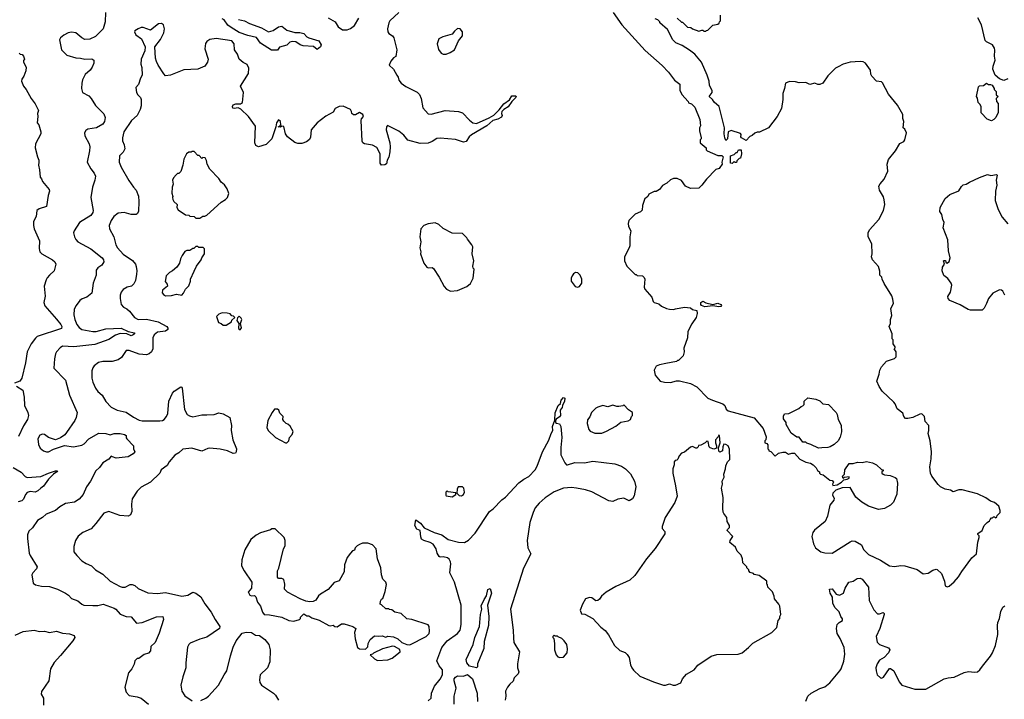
# Model space of a CAD drawing. Extents: x 2220333 to 2384341, y 721037 to 894043.
# Tile 268 of 325: x 2320741 to 2330491, y 823133 to 829865. Entities that reach past the tile are written whole.
import ezdxf

# ---------------------------------------------------------------- set-up
doc = ezdxf.new("R2010")
doc.units = 0

msp = doc.modelspace()

# ---------------------------------------------------------------- linework, layer by layer
at = {"layer": '0CON10XD'}
for points in [[(2321588.8, 829935), (2321587.5, 829845), (2321566, 829775), (2321491.3, 829698.7), (2321435, 829672.5), (2321385, 829668), (2321355, 829684), (2321295, 829735.8), (2321255, 829743.1), (2321220, 829735), (2321177.4, 829712.6), (2321143.8, 829685), (2321136.1, 829663.9), (2321153.8, 829565), (2321207.5, 829515), (2321295, 829486.2), (2321343, 829483), (2321385, 829472.5), (2321455, 829476.2), (2321473.3, 829465), (2321474, 829435), (2321458.8, 829395), (2321438, 829365), (2321387.9, 829322.1), (2321361.5, 829268.5), (2321354.5, 829235), (2321352.4, 829182.4), (2321362.5, 829145), (2321425, 829110), (2321450, 829085), (2321490, 829015), (2321575, 828933.8), (2321587.1, 828895), (2321580, 828855), (2321565, 828831.4), (2321500, 828795), (2321415, 828780.8), (2321395, 828766.2), (2321384, 828745), (2321385.7, 828715), (2321429.2, 828635), (2321433.8, 828605), (2321432.5, 828565), (2321409.2, 828455), (2321445, 828388.8), (2321478.8, 828345), (2321490, 828315), (2321483.8, 828275), (2321460.8, 828205), (2321443.6, 828105), (2321469.5, 827975), (2321464.3, 827955), (2321443.8, 827925), (2321332, 827855), (2321278.6, 827775), (2321274.3, 827755), (2321282.5, 827715), (2321296.8, 827686.8), (2321316.7, 827665), (2321444.3, 827594.3), (2321556, 827505), (2321572, 827485), (2321574.1, 827465.9), (2321553.8, 827435), (2321514.1, 827405.9), (2321498.8, 827385), (2321497.1, 827335), (2321469.4, 827255), (2321456.2, 827155), (2321406.7, 827115), (2321359.7, 827100.3), (2321336.6, 827083.4), (2321299.2, 827035), (2321281.3, 826998.7), (2321277, 826943), (2321286.4, 826895), (2321307.1, 826845), (2321330.5, 826815), (2321357.5, 826795), (2321465, 826776.2), (2321497.4, 826777.4), (2321595, 826801.4), (2321745, 826810), (2321815, 826776.5), (2321876.7, 826765), (2321878, 826755), (2321866, 826744), (2321845, 826733.8), (2321802.3, 826752.3), (2321735, 826758.4), (2321690.8, 826739.2), (2321625, 826696.6), (2321485, 826648.8), (2321275.9, 826624.1), (2321165, 826630), (2321140.8, 826615), (2321105.8, 826575), (2321094.3, 826555), (2321084.2, 826505), (2321080, 826415), (2321195.6, 826295), (2321233.3, 826145), (2321308.6, 825975), (2321300.8, 825925), (2321287.5, 825895), (2321204.5, 825775.5), (2321187, 825753), (2321146.1, 825723.9), (2321095, 825703.8), (2321025, 825728), (2320985, 825756.2), (2320965, 825761.2), (2320939.5, 825750.5), (2320921.4, 825715), (2320925.9, 825655.9), (2320945, 825620), (2320975, 825596.2), (2321005, 825584.2), (2321025, 825584), (2321075, 825611.2), (2321184.1, 825645.9), (2321275, 825634.5), (2321355, 825651.5), (2321378.1, 825665), (2321425.7, 825715), (2321525, 825770.8), (2321595, 825767.6), (2321635, 825751.6), (2321675, 825767.7), (2321735, 825766.7), (2321777.2, 825757.2), (2321794.4, 825745), (2321794.4, 825724.4), (2321802.1, 825712.1), (2321868.8, 825645), (2321868, 825615), (2321879.5, 825585), (2321865.2, 825564.8), (2321814.6, 825535.4), (2321695, 825523.3), (2321658.5, 825535), (2321645, 825541.4), (2321625, 825512.9), (2321563, 825477), (2321531.7, 825428.3), (2321495, 825398), (2321442.5, 825295), (2321400.9, 825239.1), (2321369.1, 825160.9), (2321331.2, 825115), (2321285, 825087.1), (2321195, 825073.1), (2321138.6, 825041.4), (2321095, 825003.8), (2321001.7, 824968.3), (2320965.4, 824934.6), (2320918, 824905), (2320868.3, 824831.7), (2320830, 824800), (2320818.7, 824761.3), (2320817.3, 824725), (2320835, 824582.5), (2320845, 824556.7), (2320913.8, 824445), (2320908, 824425), (2320871.2, 824385), (2320861.2, 824365), (2320873.8, 824285), (2320896.2, 824266.2), (2320955, 824254), (2321035, 824251.4), (2321115, 824222.9), (2321195, 824184), (2321223.3, 824165), (2321255, 824131.2), (2321315, 824108), (2321355, 824074.2), (2321375, 824066), (2321465, 824061.2), (2321515.9, 824064.1), (2321565.8, 824075.8), (2321676.6, 824036.6), (2321693.8, 824025), (2321735, 823976.7), (2321795, 823953.8), (2321845, 823948.8), (2321897.7, 823887.7), (2321955, 823895.7), (2322095, 823951.4), (2322156.7, 823955), (2322165.8, 823925), (2322122.1, 823787.9), (2322082.7, 823697.3), (2322040, 823655), (2322035, 823612.5), (2322015, 823591.2), (2321973.9, 823576.1), (2321921.7, 823538.3), (2321905, 823536.7), (2321880, 823515), (2321875, 823480), (2321852.5, 823435), (2321816.7, 823395), (2321783.3, 823255), (2321793.8, 823205), (2321825, 823170), (2321905, 823158), (2321944.3, 823144.3), (2322016.7, 823085)], [(2323795, 829883.8), (2323863.9, 829843.9), (2323893.3, 829795), (2323937.5, 829765), (2323985, 829764), (2324015, 829776.2), (2324055, 829806.7), (2324100.5, 829879.5)], [(2324494, 829936), (2324406.8, 829853.2), (2324395, 829832.5), (2324381.9, 829775), (2324386, 829745), (2324397.3, 829727.3), (2324431.2, 829705), (2324444.2, 829685), (2324476.2, 829565), (2324465, 829500), (2324443.6, 829486.4), (2324415, 829453.3), (2324400, 829415), (2324442.5, 829375), (2324473.9, 829313.9), (2324490, 829295), (2324496.2, 829265), (2324520, 829235), (2324565, 829202.9), (2324676.7, 829146.7), (2324700, 829125), (2324717.8, 829085), (2324733.4, 828993.4), (2324785, 828933.3), (2324815, 828930), (2324955, 828966.7), (2325085.6, 828954.4), (2325125, 828941.4), (2325195, 828870), (2325227.5, 828845), (2325265, 828837.5), (2325388.3, 828891.7), (2325435, 828918.9), (2325487.9, 828972.1), (2325535, 829032.3), (2325590.4, 829069.6), (2325615, 829111.9), (2325649.2, 829109.2), (2325655.8, 829105), (2325652.5, 829095), (2325614, 829056), (2325578.6, 829001.4), (2325535, 828974.4), (2325515.6, 828955), (2325510.9, 828935), (2325518, 828915), (2325510.4, 828899.6), (2325475, 828878.7), (2325425, 828865.5), (2325365.7, 828814.3), (2325214.5, 828725.5), (2325192.1, 828705), (2325161.9, 828658.1), (2325135, 828652.7), (2325055, 828678.7), (2324905, 828691.2), (2324870.3, 828689.7), (2324825, 828658.8), (2324785, 828641.2), (2324705, 828638.8), (2324585, 828670.8), (2324545, 828721.9), (2324495, 828761.4), (2324384.1, 828815.9), (2324372.5, 828805), (2324370.5, 828775), (2324405.4, 828645), (2324410.4, 828605), (2324407.3, 828555), (2324395.4, 828504.6), (2324378.8, 828475), (2324373.6, 828436.4), (2324355, 828426.2), (2324323, 828423), (2324311.2, 828445), (2324309.5, 828535), (2324277.5, 828597.5), (2324235, 828620.9), (2324155, 828634.4), (2324140, 828645), (2324131.2, 828661.2), (2324123.8, 828866.2), (2324127, 828883), (2324144, 828905), (2324139.2, 828925), (2324105, 828946.7), (2324065, 828921.2), (2324045, 828921.2), (2324031.2, 828935), (2324028, 828955), (2324015.6, 828975.6)], [(2326617.5, 829935), (2326705, 829813.3), (2326935, 829558.8), (2327101.7, 829411.7), (2327165.9, 829345.9), (2327225, 829267.5), (2327276.4, 829226.4), (2327278.3, 829168.3), (2327297.5, 829125), (2327360, 829055), (2327365, 829040), (2327395, 829030), (2327425, 829000), (2327477.5, 828875), (2327482.5, 828815), (2327472.5, 828795), (2327472.5, 828765), (2327490, 828695), (2327490, 828685), (2327480, 828675), (2327480, 828645), (2327540, 828595), (2327540, 828575), (2327550, 828565), (2327655, 828520), (2327695, 828520), (2327707.5, 828505), (2327692.5, 828455), (2327696.7, 828435), (2327675, 828400), (2327668.3, 828391.7), (2327635, 828380), (2327542.5, 828285), (2327496.7, 828225), (2327465, 828197.5), (2327385, 828192.5), (2327335, 828216.7), (2327295, 828272.5), (2327251.7, 828291.7), (2327215, 828292.5), (2327185, 828277.5), (2327150, 828245), (2327105, 828222.5), (2327076.4, 828183.6), (2327045, 828162.5), (2327025, 828162.5), (2326971.7, 828138.3), (2326960, 828115), (2326945, 828100), (2326930, 828095), (2326907.5, 828025), (2326905, 827980), (2326887, 827963), (2326835, 827937.5), (2326772.5, 827875), (2326767.5, 827845), (2326771.2, 827815), (2326792.5, 827775), (2326783.3, 827715), (2326782.5, 827625), (2326777.5, 827605), (2326730, 827515), (2326730, 827475), (2326753.6, 827423.6), (2326835, 827340), (2326845, 827340), (2326855, 827330), (2326907, 827327), (2326925, 827312.5), (2326930, 827295), (2326924, 827215), (2326930, 827195), (2327000, 827115), (2327013.8, 827075), (2327025, 827063.8), (2327069.2, 827049.2), (2327095, 827026.7), (2327145, 827003.3), (2327175, 826996.7), (2327215, 826993.3), (2327235, 827002.5), (2327323.6, 827016.4), (2327385, 827012.5), (2327405, 826993.8), (2327446.7, 826985), (2327448.8, 826955), (2327438.8, 826915), (2327395.9, 826854.1), (2327356.7, 826775), (2327353.3, 826715), (2327318.3, 826611.7), (2327320, 826575), (2327310, 826535), (2327265, 826490), (2327255, 826490), (2327245, 826480), (2327138.3, 826458.3)], [(2327251.7, 829881.7), (2327295, 829840), (2327305, 829840), (2327355, 829790), (2327387, 829787), (2327403, 829773), (2327465, 829750), (2327495, 829760), (2327505, 829760), (2327515, 829750), (2327535, 829750), (2327541.7, 829758.3), (2327555, 829760), (2327605, 829810), (2327655, 829820), (2327668.3, 829831.7), (2327670, 829845), (2327680, 829855), (2327681.7, 829908.3)], [(2330525, 829280), (2330486.2, 829263.8), (2330445, 829278.8), (2330401.2, 829315), (2330378.8, 829375), (2330380, 829405), (2330401.2, 829465), (2330392.5, 829505), (2330398, 829562), (2330394.1, 829584.1), (2330373.3, 829615), (2330313.3, 829645), (2330300.3, 829660.3), (2330264, 829814), (2330229.2, 829885)], [(2324015.6, 828975.6), (2323945, 829007.5), (2323905, 829006.7), (2323865, 828986.7), (2323845, 828947.5), (2323771.2, 828908.8), (2323685, 828842.5), (2323626.7, 828775), (2323619.3, 828700.7), (2323610.7, 828679.3), (2323582.5, 828655), (2323535, 828638.8), (2323495, 828640), (2323465, 828650), (2323392.5, 828705), (2323372.5, 828735), (2323355.9, 828805.9), (2323335, 828810), (2323325, 828800), (2323300, 828805), (2323318.3, 828811.7), (2323327.5, 828822.5), (2323322.5, 828855), (2323305, 828872.5), (2323283.8, 828845), (2323277, 828803), (2323238, 828685), (2323181.9, 828628.1), (2323105, 828607.1), (2323080.5, 828620.5), (2323070, 828645), (2323075, 828810), (2323008, 828905), (2322930.3, 828980.3), (2322905, 828992.9), (2322865, 828986.2), (2322850, 828990), (2322848, 829005), (2322855, 829021.2), (2322882, 829032), (2322927.7, 829032.3), (2322946, 829044), (2322955.7, 829145), (2322926, 829205), (2323005, 829333.3), (2323009.2, 829385), (2322991.7, 829421.7), (2322955, 829440), (2322913.3, 829475), (2322898, 829525), (2322868, 829565), (2322866, 829625), (2322842.5, 829655), (2322685, 829678.8), (2322625, 829668.8), (2322595, 829650), (2322581.2, 829628.8), (2322572.7, 829577.3), (2322606.2, 829475), (2322601.2, 829445), (2322574.1, 829405.9), (2322505.6, 829374.4), (2322365, 829370), (2322235, 829314.2), (2322185, 829310), (2322167.7, 829327.7), (2322112, 829415), (2322095, 829452.5), (2322084.2, 829485), (2322079.2, 829595), (2322135, 829670), (2322166.9, 829735), (2322174.2, 829774.2), (2322163.3, 829815), (2322145, 829826.7), (2322116.4, 829823.6), (2322035, 829762.5), (2321965, 829787.5), (2321945, 829786.2), (2321912.5, 829775), (2321882.5, 829755), (2321877.5, 829745), (2321890, 829715), (2321945.8, 829675.8), (2321982.5, 829595), (2321980, 829555), (2321943.3, 829475), (2321940, 829425), (2321950.7, 829390.7), (2321953.3, 829315), (2321936.7, 829285), (2321916.1, 829223.9), (2321890, 829195), (2321897.5, 829145), (2321910.7, 829120.7), (2321936.7, 829095), (2321943.3, 829075), (2321942.3, 829012.3), (2321932.2, 828975), (2321903.1, 828915), (2321848.9, 828865), (2321772.2, 828755), (2321759.2, 828695), (2321758.8, 828665), (2321776.4, 828626.4), (2321780.8, 828585), (2321766.3, 828553.7), (2321730, 828515), (2321724.3, 828455), (2321744, 828405), (2321822.4, 828272.4), (2321868, 828205), (2321895.7, 828175), (2321917.9, 828117.9), (2321921.4, 828065), (2321915.7, 827965), (2321905, 827941.2), (2321894.1, 827935.9), (2321846.1, 827936.1), (2321775, 827953.8), (2321715, 827948.8), (2321674, 827915), (2321648, 827875), (2321626.2, 827825), (2321628.8, 827795), (2321671.4, 827715), (2321692.5, 827635), (2321708.6, 827605), (2321765, 827543.6), (2321858.3, 827478.3), (2321886.2, 827445), (2321895, 827420), (2321901.4, 827378.6), (2321898.8, 827345), (2321887, 827283), (2321872.1, 827247.9), (2321846.7, 827225), (2321805, 827215.7), (2321765, 827193.8), (2321744, 827165), (2321735.8, 827135), (2321734.3, 827105), (2321746.9, 827045), (2321768.2, 827018.2), (2321801.5, 827001.5), (2321828.3, 826978.3), (2321877.8, 826915), (2321915, 826895.4), (2321995, 826897.1), (2322112.1, 826872.1), (2322197.6, 826827.6), (2322208.3, 826808.3), (2322208, 826795), (2322185, 826781), (2322105, 826770), (2322073.6, 826745), (2322060, 826715), (2322060, 826605), (2322046.5, 826575), (2322024.2, 826555), (2321995, 826545.4), (2321925, 826551.2), (2321825, 826588.1), (2321795, 826588), (2321750, 826520), (2321715, 826497.5), (2321655, 826480.8), (2321565, 826478.8), (2321521.7, 826468.3), (2321476.7, 826435), (2321465, 826417.5), (2321453.9, 826386.1), (2321454, 826365), (2321456.2, 826315), (2321465.8, 826275), (2321490, 826215), (2321515, 826183.3), (2321558.8, 826145), (2321594.2, 826084.2), (2321647.3, 826027.3), (2321705.9, 825995.9), (2321795, 825978.8), (2321867.4, 825927.4), (2321925, 825896.7), (2321955, 825890.4), (2322127.5, 825892.5), (2322155, 825896.4), (2322170, 825905), (2322193.5, 825935), (2322206.2, 825965), (2322219.1, 826085), (2322254.4, 826165), (2322270.8, 826185), (2322335, 826228.8), (2322345.9, 826225.9), (2322348.8, 826215), (2322373.6, 826003.6), (2322399.2, 825955), (2322420.6, 825940.6), (2322455, 825931.1), (2322545, 825950.5), (2322595, 825952.1), (2322665, 825954.5), (2322711.7, 825971.7), (2322755, 825962), (2322820, 825925), (2322839.4, 825845), (2322835.5, 825795), (2322852.2, 825705), (2322887.5, 825615), (2322885.8, 825584.2), (2322878.8, 825571.2), (2322855, 825568.8), (2322797.5, 825595), (2322725, 825610.8), (2322625, 825620), (2322602.7, 825617.3), (2322545, 825590), (2322445, 825621.9), (2322355, 825610.6), (2322315, 825575.7), (2322277.3, 825552.7), (2322220, 825485), (2322199.7, 825450.3), (2322140, 825405), (2322127.5, 825375), (2322036.4, 825283.6), (2321943.9, 825236.1), (2321902.5, 825195), (2321855, 825120), (2321846.7, 825065), (2321850, 824995), (2321838.3, 824961.7), (2321813.6, 824946.4), (2321733.6, 824953.6), (2321625, 824992.5), (2321575, 824976.2), (2321495, 824873.8), (2321447, 824823), (2321365, 824786), (2321319.7, 824750.3), (2321294.3, 824705), (2321276.1, 824646.1), (2321278, 824595), (2321305, 824556.7), (2321356.6, 824506.6), (2321397.3, 824477.3), (2321451.2, 824455), (2321492.5, 824415), (2321565, 824374), (2321636, 824305), (2321735, 824250.8), (2321755, 824244.3), (2321784.3, 824245.7), (2321835, 824270), (2321855, 824270), (2321879.5, 824259.5), (2321915, 824230), (2322009.7, 824189.7), (2322105, 824182.7), (2322185, 824192.3), (2322345, 824154.6), (2322404.6, 824165.4), (2322455, 824195.8), (2322485, 824185.7), (2322535, 824148.8), (2322575, 824078.8), (2322637.6, 823997.6), (2322675, 823923.3), (2322721.2, 823855), (2322720, 823835), (2322595, 823750), (2322525, 823730), (2322429.5, 823690.5), (2322414.2, 823675.8), (2322401.7, 823648.3), (2322385.8, 823495), (2322387.1, 823445), (2322356, 823355), (2322337.5, 823275), (2322347.5, 823215), (2322375, 823168.8), (2322448.3, 823118.3)], [(2322908.1, 829868.1), (2322965.3, 829855.3), (2323015.8, 829825.8), (2323136, 829786), (2323205, 829745.5), (2323250.4, 829759.6), (2323304.4, 829795.6), (2323335, 829799.8), (2323385, 829762.7), (2323465, 829739.5), (2323515, 829737.5), (2323555, 829726.7), (2323585, 829696.2), (2323605, 829686.2), (2323702.5, 829655), (2323726.7, 829615), (2323720, 829595), (2323685, 829570), (2323650, 829600), (2323546.7, 829605), (2323518, 829615), (2323474.5, 829644.5), (2323439.4, 829650.6), (2323415, 829642), (2323385, 829614), (2323315, 829593.8), (2323295, 829563.8), (2323235, 829562.3), (2323125, 829631.2), (2323085, 829689.5), (2323000.1, 829709.9), (2322915, 829738.5), (2322835, 829786.8), (2322802.3, 829812.3), (2322765, 829862.5), (2322746.4, 829875)], [(2329945, 824253.3), (2329993.9, 824296.1), (2330037.5, 824345), (2330069.3, 824400.7), (2330170, 824535), (2330216.7, 824575), (2330229.3, 824690.7), (2330242.5, 824735), (2330241.7, 824751.7), (2330230, 824765), (2330230, 824775), (2330273, 824807), (2330292.5, 824855), (2330320, 824885), (2330345, 824900), (2330350, 824915), (2330365, 824930), (2330375, 824930), (2330385, 824940), (2330395, 824940), (2330405, 824930), (2330418.3, 824941.7), (2330420, 824955), (2330450, 824985), (2330450, 825005), (2330437.5, 825045), (2330395, 825082.5), (2330355, 825097.5), (2330308.3, 825128.3), (2330225, 825170), (2330075, 825208.8), (2330041.7, 825208.3), (2329985, 825190), (2329960, 825205), (2329905, 825213.3), (2329859.3, 825239.3), (2329835, 825262.5), (2329773.9, 825343.9), (2329760, 825375), (2329753.8, 825435), (2329766.2, 825515), (2329769.2, 825585), (2329758.6, 825695), (2329738, 825765), (2329744.3, 825795.7), (2329744, 825845), (2329706.4, 825886.4), (2329700, 825935), (2329675, 825960), (2329655, 825958.8), (2329585, 825926.2), (2329535, 825913.3), (2329514.1, 825914.1), (2329496.7, 825935), (2329485, 825968.8), (2329429.3, 826009.3), (2329410.7, 826060.7), (2329397.7, 826077.7), (2329282.5, 826185), (2329251.7, 826231.7), (2329230, 826285), (2329253.3, 826355), (2329257.5, 826395), (2329273.9, 826426.1), (2329325, 826482.5), (2329405, 826510), (2329420, 826525), (2329420, 826575), (2329400, 826605), (2329410, 826615), (2329410, 826625), (2329390, 826655), (2329390, 826695), (2329380, 826705), (2329380, 826755), (2329352.5, 826825), (2329363, 826857), (2329363.3, 826895), (2329376.7, 826935), (2329367.5, 827005), (2329393.3, 827055), (2329388.3, 827098.3), (2329378.3, 827128.3), (2329303, 827253), (2329282.5, 827295), (2329280, 827315), (2329260, 827335), (2329260, 827375), (2329245, 827420), (2329187.5, 827485), (2329177.5, 827515), (2329182.5, 827545), (2329180, 827645), (2329142.5, 827715), (2329142.5, 827755), (2329157.5, 827785), (2329250, 827885), (2329296.4, 827973.6), (2329307.5, 828035), (2329301.7, 828081.7), (2329295, 828110), (2329256.7, 828175), (2329247.5, 828215), (2329260.7, 828239.3), (2329300, 828285), (2329337.5, 828365), (2329332.5, 828435), (2329345, 828480), (2329415, 828567.5), (2329455, 828637.5), (2329495, 828660), (2329506.7, 828675), (2329521.2, 828745), (2329505, 828780), (2329490, 828795), (2329497.5, 828855), (2329487.5, 828885), (2329487.5, 828925), (2329435, 829017.5), (2329345, 829126.2), (2329285, 829241.2), (2329275, 829248), (2329225, 829256.2), (2329178.8, 829305), (2329170, 829325), (2329166.7, 829365), (2329116, 829436), (2329095, 829446.7), (2329065, 829450), (2328965, 829443.8), (2328895, 829423.8), (2328845, 829398), (2328821.2, 829385), (2328745, 829310), (2328693, 829237), (2328665, 829222.5), (2328645, 829222.5), (2328615, 829236.7), (2328565, 829222.5), (2328525, 829242), (2328458.3, 829238.3), (2328425, 829248), (2328365, 829251.2), (2328325, 829237.5), (2328316.1, 829183.9), (2328296.7, 829135), (2328298.8, 829075), (2328284, 828985), (2328242.3, 828907.7), (2328155, 828793.8), (2328067.5, 828752.5), (2328045, 828750.8), (2328020, 828740), (2327995, 828718.8), (2327971.7, 828708.3), (2327935, 828670), (2327890, 828695), (2327883.3, 828705), (2327886.4, 828726.4), (2327878.3, 828738.3), (2327785, 828768.8), (2327757.5, 828755), (2327748.8, 828685), (2327735, 828670), (2327723.3, 828695), (2327716.7, 828735), (2327720, 828795), (2327666.4, 829006.4), (2327618, 829048), (2327602.5, 829075), (2327570, 829105), (2327597.5, 829145), (2327597.5, 829165), (2327573, 829213), (2327567, 829257), (2327547.5, 829315), (2327492.5, 829445), (2327425, 829522.5), (2327373, 829563), (2327300.7, 829610.7), (2327240, 829635), (2327210, 829665), (2327156.4, 829766.4), (2327080, 829835), (2327080, 829845), (2327060, 829865), (2327033, 829873)], [(2324965, 829523.3), (2325005, 829540), (2325045, 829567.5), (2325086.7, 829655), (2325125.9, 829704.1), (2325126.7, 829745), (2325103.6, 829773.6), (2325075, 829777.5), (2325045, 829752.5), (2325025, 829722.5), (2324930, 829695), (2324892.5, 829675), (2324873.3, 829625), (2324889.3, 829569.3), (2324915, 829532.5), (2324933.6, 829523.6), (2324965, 829523.3)], [(2320735, 829532.5), (2320745, 829522.5), (2320765, 829520), (2320777.5, 829505), (2320787.5, 829475), (2320778.3, 829461.7), (2320776.7, 829445), (2320805.8, 829395), (2320800.3, 829359.7), (2320781.2, 829305), (2320761.2, 829275), (2320758, 829255), (2320778, 829205), (2320806, 829175), (2320853.3, 829085), (2320895, 829032.5), (2320927.5, 828965), (2320916.7, 828935), (2320921.2, 828905), (2320913.8, 828845), (2320928.8, 828825), (2320950, 828755), (2320950, 828735), (2320896, 828635), (2320894, 828595), (2320915.9, 828505.9), (2320931.2, 828475), (2320931.2, 828455), (2320926.7, 828425), (2320937.7, 828377.7), (2320942.5, 828305), (2320955, 828290), (2320965, 828262.5), (2321033.6, 828183.6), (2321037, 828167), (2321021.2, 828125), (2321007.5, 828015), (2320935, 827992.5), (2320908.8, 827975), (2320902.5, 827915), (2320878.6, 827865), (2320878.1, 827825), (2320883.3, 827795), (2320935.6, 827675), (2320932.1, 827597.9), (2320939.2, 827565), (2320958.8, 827545), (2321065, 827485.7), (2321088.6, 827465), (2321097.5, 827445), (2321082.9, 827377.1), (2321034.5, 827335.5), (2321011.3, 827308.7), (2321002.1, 827287.9), (2320984, 827225), (2320993, 827127), (2320980.6, 827065), (2320990.9, 827030.9), (2321105, 826900), (2321146.7, 826845), (2321157.1, 826825), (2321155, 826807.5), (2320914.5, 826725.5), (2320898.3, 826711.7), (2320854.3, 826655), (2320813.8, 826575), (2320799.5, 826465), (2320762, 826315), (2320742.5, 826285), (2320690, 826265)], [(2330365, 828863.3), (2330320.7, 828880.7), (2330263, 828943), (2330262.5, 829005), (2330249.3, 829029.3), (2330232.5, 829045), (2330227, 829087), (2330217.5, 829105), (2330235, 829200), (2330245, 829210), (2330285, 829213.3), (2330315, 829236.7), (2330335, 829223.3), (2330355, 829223.3), (2330372.5, 829215), (2330390, 829185), (2330390, 829175), (2330410, 829155), (2330411.7, 829121.7), (2330430, 829105), (2330410, 829085), (2330412.5, 829055), (2330430, 829035), (2330430, 828945), (2330407.5, 828895), (2330387.5, 828875), (2330365, 828863.3)], [(2322525, 827900), (2322555, 827920), (2322575, 827920), (2322595, 827930), (2322735, 828057.5), (2322780, 828085), (2322800, 828105), (2322812.5, 828145), (2322795, 828190), (2322769.3, 828229.3), (2322737, 828257), (2322713, 828293), (2322623.9, 828383.9), (2322597.5, 828435), (2322591.7, 828471.7), (2322578.3, 828498.3), (2322555, 828500), (2322545, 828490), (2322518.3, 828518.3), (2322505, 828520), (2322468.3, 828558.3), (2322445, 828560), (2322437.5, 828552.5), (2322415, 828552.5), (2322393.9, 828536.1), (2322367.5, 828485), (2322356.4, 828423.6), (2322337, 828363), (2322315, 828340), (2322305, 828340), (2322291.7, 828328.3), (2322265, 828300), (2322253, 828277), (2322260, 828235), (2322250, 828205), (2322247, 828147), (2322257.5, 828115), (2322252.5, 828105), (2322257.5, 828085), (2322267.5, 828065), (2322300, 828035), (2322297.5, 828005), (2322310.5, 827980.5), (2322383, 827933), (2322415, 827930), (2322425, 827920), (2322467, 827917), (2322485, 827900), (2322525, 827900)], [(2327795, 828440), (2327780, 828445), (2327780, 828515), (2327815, 828530), (2327835, 828550), (2327845, 828550), (2327860, 828575), (2327885, 828577.5), (2327890, 828535), (2327880, 828495), (2327865, 828490), (2327841.7, 828468.3), (2327838.3, 828451.7), (2327825, 828450), (2327815, 828460), (2327795, 828440)], [(2330245, 828302.5), (2330325, 828332.5), (2330357, 828323), (2330415, 828330), (2330420, 828325), (2330410, 828275), (2330417.5, 828225), (2330403.3, 828165), (2330402, 828075), (2330430, 827985), (2330469.3, 827909.3), (2330525, 827842)], [(2330495, 827136.7), (2330477.1, 827175), (2330465, 827187.5), (2330445, 827189.4), (2330377.1, 827155), (2330335.6, 827105), (2330314.3, 827054.3), (2330292.9, 827007.1), (2330272.4, 826987.6), (2330155, 826989.3), (2330134.2, 826994.2), (2330055, 827040), (2329953.3, 827085), (2329933.8, 827105), (2329933.6, 827123.6), (2329958.8, 827165), (2329970, 827235), (2329966.2, 827255), (2329931.2, 827301.2), (2329891.7, 827331.7), (2329877, 827377), (2329880, 827415), (2329900, 827445), (2329890, 827475), (2329895, 827480), (2329908.3, 827478.3), (2329911.7, 827461.7), (2329925, 827452.5), (2329945, 827470), (2329956.7, 827505), (2329937, 827577), (2329933, 827683), (2329886.7, 827805), (2329896.2, 827855), (2329881.2, 827885), (2329872.5, 827935), (2329853.3, 827965), (2329857.5, 828005), (2329906.4, 828093.6), (2329953.3, 828135), (2330041.7, 828168.3), (2330066.4, 828213.6), (2330085, 828230), (2330115, 828236.7), (2330145, 828256.7), (2330245, 828302.5)], [(2325007, 827177), (2325075, 827183.3), (2325168.3, 827221.7), (2325205, 827252.5), (2325230, 827305), (2325240, 827395), (2325230, 827405), (2325227.5, 827425), (2325236.7, 827475), (2325222.5, 827545), (2325227.5, 827615), (2325217.5, 827635), (2325175, 827690), (2325170, 827705), (2325127, 827747), (2325025, 827750), (2324935, 827797.5), (2324892.5, 827835), (2324855, 827853.3), (2324785, 827843.3), (2324743, 827827), (2324712.5, 827795), (2324703.3, 827715), (2324713.6, 827663.6), (2324703.3, 827605), (2324712.5, 827565), (2324710, 827545), (2324743, 827453), (2324773, 827413), (2324785, 827407.5), (2324825, 827410), (2324839.3, 827399.3), (2324896.1, 827316.1), (2324943.9, 827223.9), (2324967.5, 827195), (2325007, 827177)], [(2322185, 827130), (2322245, 827132.5), (2322295, 827147.5), (2322345, 827137.5), (2322362.5, 827155), (2322383.6, 827196.4), (2322415, 827230), (2322432.5, 827275), (2322432.5, 827295), (2322467.5, 827375), (2322492.5, 827425), (2322537.5, 827485), (2322543, 827507), (2322570, 827545), (2322570, 827595), (2322558.3, 827608.3), (2322515, 827610), (2322505, 827620), (2322485, 827620), (2322465, 827600), (2322455, 827600), (2322425, 827580), (2322395, 827580), (2322375, 827567.5), (2322349.3, 827530.7), (2322332.5, 827495), (2322323.3, 827455), (2322297.5, 827415), (2322255, 827377.5), (2322225, 827362.5), (2322191.7, 827328.3), (2322182.3, 827272.3), (2322200, 827245), (2322203, 827227), (2322155, 827187.5), (2322150.7, 827160.7), (2322165, 827142.5), (2322185, 827130)], [(2326265, 827216.2), (2326285, 827223.3), (2326307.5, 827255), (2326307.5, 827295), (2326290, 827335), (2326267, 827357), (2326245, 827360), (2326223.6, 827346.4), (2326213.3, 827326.7), (2326202.5, 827305), (2326202.5, 827275), (2326241.7, 827221.7), (2326265, 827216.2)], [(2327665, 827019.4), (2327605, 827030.6), (2327525, 827021.5), (2327493.3, 827035), (2327486.7, 827045), (2327487, 827063), (2327505, 827078), (2327535, 827061.4), (2327605, 827045.6), (2327655, 827058.1), (2327683.8, 827045), (2327689.2, 827035), (2327685, 827022.9), (2327665, 827019.4)], [(2322785, 826840), (2322838.3, 826871.7), (2322841.7, 826888.3), (2322870, 826915), (2322858.3, 826928.3), (2322841.7, 826931.7), (2322825, 826950), (2322795, 826957.5), (2322745, 826960), (2322711.7, 826948.3), (2322690, 826925), (2322710, 826865), (2322737, 826857), (2322755, 826840), (2322785, 826840)], [(2322925, 826793.3), (2322936.1, 826813.9), (2322927.5, 826855), (2322940, 826895), (2322935, 826910), (2322915, 826930), (2322898.3, 826911.7), (2322892.5, 826885), (2322910, 826855), (2322907.5, 826805), (2322925, 826793.3)], [(2327138.3, 826458.3), (2327075, 826447.5), (2327045, 826432.5), (2327023.3, 826395), (2327034.1, 826344.1), (2327082.5, 826285), (2327125, 826273.3), (2327185, 826270), (2327243.6, 826286.4), (2327275, 826286.7), (2327385, 826262.5), (2327445, 826227.5), (2327555, 826117.5), (2327600, 826095), (2327705, 826060), (2327723, 826043), (2327737.5, 826007.5), (2327755, 825990), (2328015, 825922.5), (2328102.5, 825815), (2328131.7, 825731.7), (2328130, 825705), (2328120, 825695), (2328120, 825675), (2328138.3, 825668.3), (2328150, 825655), (2328150, 825615), (2328160, 825605), (2328160, 825595), (2328178.3, 825588.3), (2328221.7, 825541.7), (2328255, 825570), (2328298.3, 825581.7), (2328325, 825580), (2328355, 825560), (2328388.3, 825571.7), (2328415, 825570), (2328465, 825512.5), (2328525, 825482.5), (2328571.7, 825471.7), (2328600, 825455), (2328627.5, 825425), (2328640.7, 825400.7), (2328660, 825385), (2328660, 825375), (2328670, 825365), (2328697, 825357), (2328763, 825303), (2328785, 825300), (2328800, 825285), (2328790, 825265), (2328792.5, 825252.5), (2328835, 825256.7), (2328880, 825285), (2328901.7, 825308.3), (2328933.6, 825313.6), (2328956.4, 825323.6), (2328955, 825337.5), (2328905, 825330), (2328895, 825320), (2328890, 825345), (2328910, 825365), (2328913, 825407), (2328955, 825470), (2328995, 825467.5), (2329037, 825483), (2329085, 825480), (2329125, 825487.5), (2329187, 825477), (2329225, 825457.5), (2329275, 825410), (2329290, 825405), (2329290, 825395), (2329280, 825385), (2329280, 825375), (2329290, 825365), (2329305, 825357.5), (2329360.5, 825350.5), (2329411.7, 825331.7), (2329425, 825320), (2329432.5, 825275), (2329426.7, 825165), (2329393.6, 825086.4), (2329365, 825057.5), (2329305, 825022.5), (2329245, 825013.3), (2329145, 825047.5), (2329080, 825085), (2329022.5, 825135), (2328965, 825230), (2328885, 825226.7), (2328822.5, 825205), (2328792.5, 825175), (2328790, 825155), (2328807.5, 825125), (2328802.5, 825105), (2328763.3, 825055), (2328741.7, 824948.3), (2328717.5, 824895), (2328612.3, 824807.7), (2328596.7, 824785), (2328586.2, 824745), (2328602.2, 824672.2), (2328622.6, 824632.6), (2328674.4, 824594.4), (2328714.3, 824584.3), (2328785, 824582), (2328965, 824693.8), (2328985, 824703.8), (2329015, 824698.8), (2329076.7, 824665), (2329096.4, 824616.4), (2329145, 824566.7), (2329265, 824512), (2329355, 824455.8), (2329405, 824448.6), (2329465, 824458.6), (2329505, 824454.3), (2329629.5, 824419.5), (2329686.1, 824376.1), (2329737.3, 824382.7), (2329785, 824413.8), (2329815, 824422.5), (2329825, 824420), (2329870.7, 824380.7), (2329900, 824305), (2329907, 824257), (2329925, 824247.5), (2329945, 824253.3)], [(2320707.5, 826235), (2320773.3, 826195), (2320785.7, 826125.7), (2320789.2, 826045), (2320820, 825975), (2320826.7, 825945), (2320817.8, 825905), (2320777.9, 825842.1), (2320730, 825735)], [(2324785, 823118.8), (2324813.8, 823145), (2324818, 823195), (2324849.2, 823265), (2324905, 823332.5), (2324926.8, 823376.8), (2324927.8, 823425), (2324895, 823465.8), (2324872.9, 823515), (2324922.5, 823645), (2324975, 823712.9), (2325075.5, 823784.5), (2325101.3, 823818.7), (2325111.1, 823875), (2325112.2, 824065), (2325048, 824295), (2325000.8, 824385), (2325010, 824475), (2325006.5, 824496.5), (2324995, 824520), (2324976.2, 824535), (2324935, 824544.2), (2324905, 824542), (2324895, 824548.8), (2324875, 824580), (2324866.5, 824625), (2324835, 824668.9), (2324805, 824687.3), (2324743.8, 824705), (2324720.6, 824720.6), (2324711.7, 824741.7), (2324706, 824805), (2324675, 824820), (2324654.4, 824855), (2324665, 824910), (2324709.7, 824879.7), (2324745, 824832.5), (2324845, 824786.9), (2324921.7, 824761.7), (2324985, 824716.2), (2325085, 824688.6), (2325145, 824687.5), (2325185, 824710), (2325250.9, 824779.1), (2325394.7, 824995.3), (2325429.7, 825020.3), (2325515, 825110), (2325551.2, 825135), (2325685, 825276), (2325733.8, 825315), (2325781.1, 825338.9), (2325845, 825406), (2325865, 825443.8), (2325916.5, 825583.5), (2325980.7, 825699.3), (2326004.2, 825765), (2326021.2, 825795), (2326017.5, 825835), (2326041.7, 825898.3), (2326045, 825972.5), (2326073.8, 826045), (2326097, 826063), (2326101.2, 826095), (2326125, 826122.5), (2326140, 826115), (2326136.2, 826085), (2326116.7, 826045), (2326113.3, 826025), (2326093, 825997), (2326096.2, 825945), (2326085, 825930), (2326051.7, 825908.3), (2326047, 825893), (2326047.5, 825875), (2326055, 825867.5), (2326085, 825863.3), (2326098.6, 825835), (2326109.5, 825725), (2326099.1, 825629.1), (2326100.8, 825555), (2326138.6, 825475), (2326155, 825455.8), (2326165, 825454.3), (2326237.5, 825477.5), (2326333.1, 825476.9), (2326415, 825493.1), (2326635, 825465.8), (2326701.3, 825441.3), (2326740, 825415), (2326788.3, 825368.3), (2326830.5, 825295), (2326843.6, 825236.4), (2326825, 825147.5), (2326809.7, 825120.3), (2326775, 825100), (2326725, 825125.8), (2326665, 825116), (2326615.9, 825094.1), (2326575, 825100), (2326405, 825187.1), (2326345, 825206.9), (2326254.3, 825225.7), (2326205, 825230.4), (2326125, 825226.2), (2326035, 825188.8), (2325945, 825129.5), (2325885, 825075.6), (2325845, 825029.2), (2325824.4, 824985), (2325792.9, 824885), (2325767.1, 824705), (2325772, 824635), (2325803.3, 824575), (2325728.3, 824431.7), (2325600, 824025), (2325627.5, 823817.5), (2325631.7, 823738.3), (2325633.8, 823695), (2325691.2, 823605), (2325669.2, 823485), (2325670, 823445), (2325684.2, 823405), (2325677.5, 823385), (2325637.5, 823345), (2325627.5, 823312.5), (2325594, 823285), (2325572, 823255), (2325552.5, 823215), (2325554.2, 823165.8), (2325548, 823125)], [(2328650.7, 825620.7), (2328575, 825657.5), (2328535, 825670), (2328525, 825680), (2328495, 825680), (2328458.3, 825728.3), (2328435, 825730), (2328380.7, 825770.7), (2328330, 825855), (2328330, 825875), (2328303, 825913), (2328303, 825937), (2328315, 825960), (2328357, 825963), (2328457, 826013), (2328480, 826035), (2328495, 826040), (2328510, 826055), (2328510, 826085), (2328545, 826120), (2328625, 826107.5), (2328665, 826090), (2328695, 826060), (2328750, 826055), (2328827.5, 825975), (2328837.5, 825955), (2328846.7, 825905), (2328875, 825850), (2328878.3, 825781.7), (2328865, 825730), (2328845.8, 825694.2), (2328805, 825656.7), (2328765.9, 825634.1), (2328743.6, 825626.4), (2328685, 825623.3), (2328650.7, 825620.7)], [(2323385, 825672.5), (2323407, 825693), (2323413, 825727), (2323440, 825755), (2323450, 825785), (2323419.3, 825839.3), (2323395, 825860), (2323380, 825865), (2323355, 825890), (2323347.5, 825905), (2323350, 825935), (2323317, 825967), (2323306.4, 825996.4), (2323295, 826006.7), (2323265, 826006.7), (2323240, 825975), (2323196.7, 825895), (2323187.5, 825825), (2323202.5, 825795), (2323275, 825727.5), (2323373, 825673), (2323385, 825672.5)], [(2326435, 825768.8), (2326505, 825771.2), (2326551.7, 825788.3), (2326645, 825840), (2326695, 825880), (2326765, 825893.3), (2326790, 825905), (2326800, 825935), (2326810, 825945), (2326810, 825975), (2326770.7, 826000.7), (2326725, 826050), (2326715, 826040), (2326675, 826032.5), (2326655, 826032.5), (2326615, 826047.5), (2326565, 826031.2), (2326515, 826042), (2326465, 826028), (2326445, 826016), (2326404.3, 825975.7), (2326387, 825933), (2326365, 825902.5), (2326359.2, 825865), (2326376.2, 825805), (2326389.5, 825789.5), (2326435, 825768.8)], [(2327117, 823273), (2327136.4, 823273.6), (2327175, 823287.5), (2327213.6, 823273.6), (2327235, 823273.3), (2327287.5, 823295), (2327303.3, 823335), (2327345, 823382.5), (2327420, 823425), (2327457, 823473), (2327588.3, 823561.7), (2327645, 823576), (2327855, 823580), (2327896.1, 823593.9), (2327957.5, 823645), (2327999.3, 823690.7), (2328190, 823795), (2328240, 823845), (2328252.5, 823915), (2328267.5, 823935), (2328267.5, 823955), (2328277.5, 823975), (2328267.5, 824055), (2328260, 824075), (2328215, 824130), (2328212.5, 824155), (2328197, 824197), (2328150, 824245), (2328147, 824267), (2328140, 824275), (2328140, 824305), (2328065, 824360), (2328015, 824370), (2328008.3, 824378.3), (2327975, 824390), (2327960, 824405), (2327960, 824415), (2327940, 824435), (2327940, 824445), (2327902.5, 824485), (2327900, 824525), (2327885, 824560), (2327845, 824600), (2327829.3, 824639.3), (2327772.5, 824685), (2327776.7, 824705), (2327802.5, 824745), (2327747.5, 824805), (2327750, 824815), (2327770, 824835), (2327770, 824855), (2327747.5, 824895), (2327742.5, 824935), (2327715, 824972.5), (2327707, 824987), (2327703.3, 825025), (2327706.4, 825133.6), (2327690, 825225), (2327700, 825265), (2327697, 825293), (2327716.1, 825333.9), (2327713.3, 825365), (2327730, 825415), (2327733.3, 825445), (2327750, 825485), (2327771.7, 825508.3), (2327768.8, 825611.2), (2327755, 825643.8), (2327735, 825656.7), (2327715, 825660), (2327702.5, 825635), (2327700, 825595), (2327675, 825580), (2327665, 825590), (2327660, 825625), (2327677.5, 825675), (2327670, 825745), (2327665, 825750), (2327658.3, 825731.7), (2327630, 825705), (2327630, 825675), (2327642.5, 825645), (2327640, 825620), (2327615, 825612.5), (2327580, 825625), (2327570, 825635), (2327558.3, 825688.3), (2327545, 825690), (2327530, 825675), (2327485, 825650), (2327461.7, 825648.3), (2327460, 825635), (2327445, 825620), (2327435, 825620), (2327405, 825637.5), (2327385, 825630), (2327325, 825580), (2327295, 825570), (2327270, 825545), (2327258.3, 825511.7), (2327248.3, 825501.7), (2327231.7, 825498.3), (2327223, 825487), (2327223.3, 825455), (2327207.5, 825415), (2327207.5, 825375), (2327236.4, 825246.4), (2327250, 825145), (2327228.3, 825081.7), (2327134.2, 824935.8), (2327103.8, 824845), (2327103.8, 824825), (2327128.8, 824795), (2327128.3, 824771.7), (2327032.3, 824627.7), (2326947.5, 824525), (2326831.7, 824358.3), (2326782.5, 824315), (2326645, 824250), (2326547.5, 824195), (2326503.3, 824155), (2326482.5, 824125), (2326465, 824113.3), (2326445, 824107.5), (2326407, 824137), (2326385, 824142.5), (2326345, 824127.5), (2326313.3, 824075), (2326292.5, 824015), (2326305, 823980), (2326337, 823977), (2326415, 823932.5), (2326495, 823847.5), (2326537.5, 823815), (2326573, 823773), (2326632.5, 823665), (2326685, 823617.5), (2326736.1, 823596.1), (2326756.4, 823576.4), (2326776.4, 823546.4), (2326790, 823475), (2326803.3, 823445), (2326820.5, 823420.5), (2326881.7, 823361.7), (2327016.7, 823306.7), (2327117, 823273)], [(2320675, 825428.6), (2320753.6, 825383.6), (2320795, 825340.8), (2320815, 825331.9), (2320948.5, 825341.5), (2321025, 825374.5), (2321095, 825395.7), (2321116.2, 825396.2), (2321110, 825385), (2321075, 825364), (2321025.8, 825314.2), (2320976.2, 825245), (2320950, 825225), (2320921.7, 825198.3), (2320895, 825185.8), (2320845, 825191.2), (2320815, 825181.2), (2320797.3, 825162.7), (2320779.2, 825115), (2320760.6, 825099.4), (2320725, 825090)], [(2325025, 825140), (2325058.3, 825161.7), (2325058.3, 825178.3), (2324985, 825190), (2324975, 825200), (2324960, 825185), (2324960, 825155), (2324965, 825150), (2325025, 825140)], [(2325115, 825150), (2325135, 825162.5), (2325146.7, 825185), (2325140, 825225), (2325125, 825237.5), (2325083, 825237), (2325072.5, 825215), (2325070, 825175), (2325091.7, 825151.7), (2325115, 825150)], [(2324165, 823630), (2324186.7, 823653.3), (2324192.5, 823685), (2324212.5, 823725), (2324255, 823762.5), (2324295, 823757.5), (2324331.7, 823761.7), (2324365, 823747.5), (2324385, 823757.5), (2324441.7, 823751.7), (2324485, 823733.3), (2324525.5, 823695.5), (2324575, 823677.5), (2324605, 823674.6), (2324765, 823755.7), (2324795, 823784), (2324799.7, 823809.7), (2324795.8, 823855), (2324785, 823870), (2324625, 823924), (2324575, 823930), (2324520, 823985), (2324455, 823997.5), (2324425, 824020), (2324403, 824023), (2324395, 824030), (2324365, 824030), (2324325, 824070), (2324310, 824075), (2324312.5, 824105), (2324322.5, 824125), (2324337, 824133), (2324358.8, 824201.2), (2324371.7, 824271.7), (2324365, 824292.5), (2324336.7, 824325), (2324323.8, 824365), (2324316.4, 824436.4), (2324283.3, 824525), (2324270, 824625), (2324235, 824662.5), (2324189.3, 824679.3), (2324135, 824680), (2324105, 824666.7), (2324082.5, 824655), (2324062.5, 824635), (2324055, 824610), (2324035, 824602.5), (2324015, 824582.5), (2323985, 824537.5), (2323957.5, 824465), (2323952.5, 824395), (2323903, 824307), (2323855, 824290), (2323795, 824222.5), (2323720, 824175), (2323700.7, 824159.3), (2323672.5, 824115), (2323646.4, 824103.6), (2323615, 824098.8), (2323575, 824106), (2323518.8, 824128.8), (2323393.3, 824195), (2323363.8, 824225), (2323366.2, 824275), (2323355, 824320), (2323335, 824330), (2323305, 824330), (2323293, 824343), (2323293.6, 824406.4), (2323306.4, 824433.6), (2323352.5, 824625), (2323370, 824655), (2323370, 824705), (2323360, 824735), (2323271.7, 824821.7), (2323238.3, 824821.7), (2323225, 824812.5), (2323126.4, 824783.6), (2323081.7, 824758.3), (2323030, 824715), (2322970, 824615), (2322941.2, 824515), (2322938.8, 824455), (2322965, 824407.5), (2323040, 824295), (2323037.5, 824235), (2323003.9, 824196.1), (2323005, 824190), (2323020, 824165), (2323035, 824160), (2323065, 824162.5), (2323078.3, 824148.3), (2323096.1, 824096.1), (2323126.7, 824055), (2323146, 823995), (2323160, 823975), (2323215, 823971.2), (2323335, 823948), (2323405, 823913.3), (2323455, 823907.5), (2323510, 823925), (2323520, 823935), (2323521.7, 823948.3), (2323555, 823980), (2323585, 823960), (2323605, 823960), (2323635, 823940), (2323705, 823917.5), (2323803, 823863), (2323815, 823860), (2323845, 823867.5), (2323863, 823853), (2323885, 823850), (2323928.3, 823881.7), (2323955, 823882.5), (2324040, 823855), (2324070, 823835), (2324056.7, 823795), (2324064.1, 823734.1), (2324087.5, 823645), (2324105, 823632.5), (2324165, 823630)], [(2328901.2, 823511.2), (2328910.5, 823579.5), (2328905.3, 823645), (2328866, 823736), (2328837.3, 823785), (2328828.5, 823835), (2328836.4, 823873.6), (2328855, 823894), (2328887.5, 823915), (2328889.3, 823929.3), (2328873, 823953), (2328855, 824000), (2328815, 824040), (2328792.4, 824082.4), (2328789.2, 824145), (2328765.6, 824185), (2328760, 824225), (2328785, 824226.2), (2328825, 824176.2), (2328860, 824165), (2328900, 824185), (2328914.2, 824235), (2328950, 824295), (2328995, 824302.5), (2329035, 824329.2), (2329065, 824334.3), (2329084.2, 824325), (2329146.9, 824245), (2329153.2, 824113.2), (2329199.3, 824019.3), (2329235, 823980), (2329255, 823978.8), (2329292.5, 823992.5), (2329300, 823985), (2329302, 823975), (2329259.2, 823835), (2329222.5, 823755), (2329230.9, 823700.9), (2329255, 823677.5), (2329343.2, 823643.2), (2329358, 823625), (2329346, 823595), (2329301.7, 823548.3), (2329255, 823521.2), (2329230.8, 823485), (2329218, 823445), (2329220.8, 823415), (2329233.8, 823375), (2329265, 823346.7), (2329276.4, 823343.6), (2329295, 823352.5), (2329355, 823440), (2329365, 823437.5), (2329396.2, 823415), (2329449.2, 823305), (2329475, 823274), (2329605, 823233.5), (2329715, 823233.8), (2329895, 823336.7), (2329935, 823346.7), (2329995, 823351.2), (2330095, 823398.8), (2330135, 823408.8), (2330195, 823401.2), (2330225, 823405.8), (2330250, 823425), (2330276.9, 823463.1), (2330355, 823560), (2330375.5, 823594.5), (2330403.1, 823665), (2330428.1, 823775), (2330424, 823865), (2330428, 823895), (2330444.2, 823935), (2330458.3, 824001.7), (2330477.5, 824045), (2330495, 824060)], [(2325265, 823444.2), (2325195, 823460.6), (2325167.9, 823495), (2325162.4, 823527.6), (2325232, 823675), (2325248.9, 823745), (2325295.6, 823855), (2325305.5, 823974.5), (2325317.5, 824025), (2325311.7, 824058.3), (2325339.3, 824120.7), (2325363.2, 824156.8), (2325375, 824222.5), (2325400, 824230), (2325412.5, 824185), (2325373.1, 824065), (2325385.6, 823955), (2325383.3, 823865), (2325340, 823705), (2325335.5, 823635.5), (2325275.8, 823485), (2325275.8, 823454.2), (2325265, 823444.2)], [(2320695, 823768.8), (2320775.9, 823804.1), (2320885, 823818.8), (2320936.1, 823806.1), (2320985, 823808), (2321035, 823794.2), (2321105, 823807.1), (2321165, 823790), (2321235, 823781.9), (2321280.8, 823765), (2321286.2, 823745), (2321267.6, 823712.4), (2321145, 823566.2), (2321082.6, 823497.4), (2321046, 823435), (2321028, 823315), (2320955, 823210), (2320953.3, 823185), (2320977.5, 823145), (2320976.2, 823075)], [(2322535, 823122.5), (2322584.2, 823145), (2322610, 823165), (2322709.1, 823275), (2322764.7, 823375.3), (2322793.3, 823415), (2322827.5, 823565), (2322855, 823651.2), (2322885, 823714), (2322945, 823787.5), (2322985, 823799.4), (2323035, 823795.6), (2323075, 823768.9), (2323116.2, 823765), (2323166.9, 823725), (2323209.4, 823675), (2323222.1, 823622.1), (2323218.6, 823505), (2323193.1, 823445), (2323123.6, 823375), (2323115.5, 823325), (2323119.4, 823299.4), (2323135, 823274.4), (2323253.9, 823193.9), (2323274.2, 823175), (2323304, 823125)], [(2326088.3, 823548.3), (2326125, 823552.5), (2326162.5, 823595), (2326167, 823633), (2326157.5, 823675), (2326133, 823713), (2326110, 823735), (2326071.7, 823751.7), (2326065, 823760), (2326045, 823760), (2326035, 823770), (2326020, 823755), (2326020, 823745), (2326030, 823735), (2326037.5, 823685), (2326037.5, 823625), (2326052.5, 823575), (2326070, 823555), (2326088.3, 823548.3)], [(2324285, 823516.7), (2324385, 823523.8), (2324428.8, 823541.2), (2324507.5, 823605), (2324505, 823626), (2324453.8, 823656.2), (2324431.7, 823658.3), (2324335, 823633.3), (2324245, 823590), (2324235, 823580), (2324210, 823575), (2324253.9, 823533.9), (2324285, 823516.7)], [(2328526.2, 823115), (2328545, 823163.3), (2328577.3, 823192.7), (2328665, 823241.9), (2328715, 823258.6), (2328763.6, 823296.4), (2328863.1, 823415), (2328875.6, 823435), (2328901.2, 823511.2)], [(2325044.2, 823085), (2325042.5, 823165), (2325063.9, 823245), (2325044.5, 823315.5), (2325044.5, 823335), (2325055, 823352.5), (2325077.5, 823365), (2325135, 823362.9), (2325175, 823380.8), (2325224.3, 823335), (2325270.6, 823195), (2325273.3, 823113.3)]]:
    msp.add_lwpolyline(points, dxfattribs=at)

doc.saveas('drawing.dxf')
